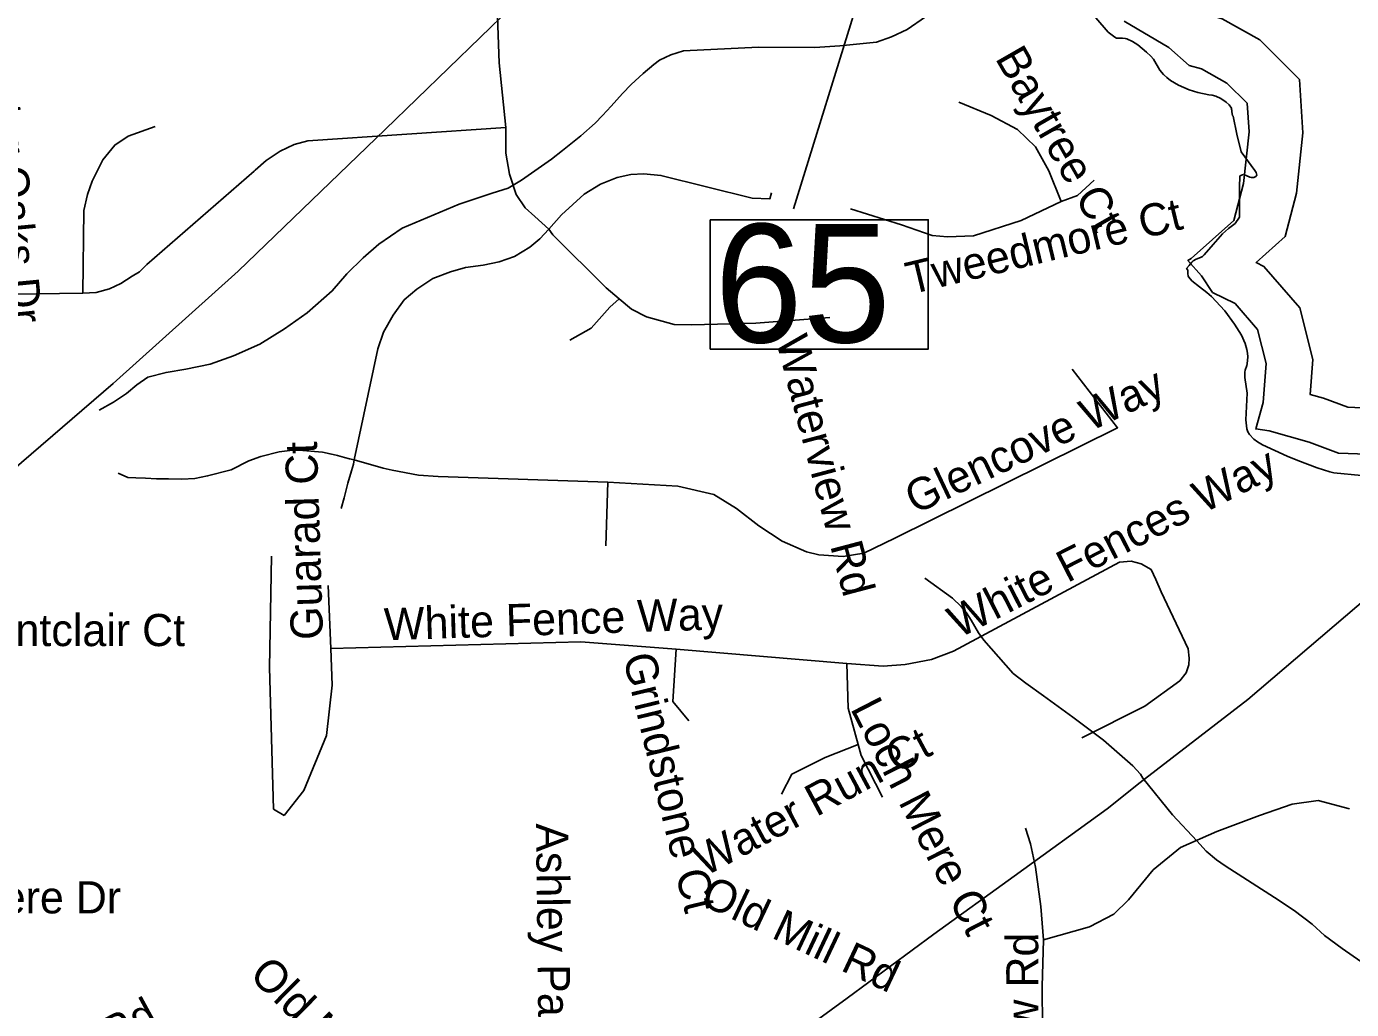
# Model space of a CAD drawing. Extents: x 1662474 to 1856135, y 779280 to 917889.
# Drawn here: x 1701086 to 1705001, y 829831 to 832736 of the extents above; entities that cross this region are included whole.
import ezdxf

# ---------------------------------------------------------------- set-up
doc = ezdxf.new("R2010")
doc.units = 0
for name, color, linetype in [('Exist Hydrographic Buffer Line', 7, 'Continuous'), ('Exist Hydrographic Lake Shore', 7, 'Continuous'), ('Exist Hydrographic Misc Water Feature', 7, 'Continuous'), ('Exist Road Non-System Type 51', 7, 'Continuous'), ('Exist Road Non-System Type 51 Label', 7, 'Continuous'), ('Exist Road Secondary Structure Standard Bridge Number Label', 7, 'Continuous'), ('Exist Utilities Electrical Transmission Line', 7, 'Continuous')]:
    doc.layers.add(name, color=color, linetype=linetype)

msp = doc.modelspace()

# ---------------------------------------------------------------- linework, layer by layer
at = {"layer": 'Exist Hydrographic Buffer Line'}
for points in [[(1704270.6, 834137.6), (1704237.1, 834104.2), (1704232.2, 834081.9), (1704208.9, 833938.4), (1704191.3, 833859.3), (1704194.9, 833814.4), (1704245.1, 833627.1), (1704266.5, 833571.1), (1704357.6, 833529.1), (1704456.6, 833313.1), (1704444.3, 833140.3), (1704345.6, 833008.8), (1704327.4, 832925.9), (1704401.3, 832894.3), (1704555, 832803), (1704598.6, 832764.7), (1704618.6, 832759.2), (1704729.8, 832696.7), (1704847, 832579.6), (1704857.5, 832421.6), (1704838.3, 832243.5), (1704804.8, 832115.4)], [(1704329.1, 832752.3), (1704461.1, 832674), (1704521.2, 832621.1), (1704557.9, 832611.1), (1704632.9, 832568.9), (1704692.4, 832509.4), (1704698.1, 832424.9), (1704681.5, 832272.2), (1704653, 832163)], [(1704653, 832163), (1704527.3, 832050.8), (1704517.3, 832044.7), (1704557.7, 831999.3), (1704590.4, 831950.3), (1704656.8, 831917.1), (1704723.5, 831840.2), (1704748.5, 831740.6), (1704739.6, 831625.1), (1704717.7, 831546.7), (1704757.3, 831540.8), (1704875.6, 831508.1), (1704962.6, 831475.5), (1705046.8, 831472)], [(1704804.8, 832115.4), (1704718.9, 832038.8), (1704742.2, 832027.1), (1704848.1, 831905), (1704886.3, 831752.2), (1704878.4, 831649), (1704917.8, 831638.2), (1704990.1, 831611.1), (1705052.8, 831608.4)]]:
    msp.add_lwpolyline(points, dxfattribs=at)
at = {"layer": 'Exist Hydrographic Lake Shore'}
for points in [[(1704395.5, 832660.8), (1704370, 832682), (1704354.2, 832691.8), (1704336.6, 832699.9), (1704332.5, 832701.2), (1704324.6, 832701.7), (1704312.5, 832701.4), (1704306.8, 832702.2), (1704301.5, 832704.3), (1704282, 832719.3), (1704245.6, 832762.1)], [(1705030.6, 831409.3), (1704949, 831416.7), (1704936.4, 831419.6), (1704899.1, 831431.9), (1704842.4, 831453.2), (1704810.6, 831465.8), (1704737.8, 831499.6), (1704723, 831508.6), (1704712.5, 831516.4), (1704699.6, 831530.3), (1704694.9, 831538.2), (1704691.8, 831546.9), (1704688.6, 831573.4), (1704692.8, 831652.4), (1704686, 831699.1), (1704685.5, 831714.1), (1704686.5, 831720.4), (1704691.5, 831734.2), (1704692.5, 831738.8), (1704694.4, 831760), (1704693.9, 831770.5), (1704692, 831781.2), (1704686.8, 831798.8), (1704675.5, 831824.3), (1704654.8, 831856.8), (1704626.1, 831895.4), (1704587.5, 831938.2), (1704573.6, 831950.2), (1704551.4, 831966.3), (1704529.2, 831984.4), (1704525.1, 831989.1), (1704519.6, 831996.8), (1704518.5, 831999.4), (1704516.8, 832005.4), (1704516.8, 832016.1), (1704513.8, 832021.4), (1704521.6, 832030.3), (1704528.8, 832040.1), (1704533.2, 832043.7), (1704541.4, 832048.4), (1704554.5, 832053.9), (1704560.2, 832056.8), (1704565.8, 832061.1), (1704592.5, 832092.2), (1704620.1, 832123.5), (1704637.8, 832139.2), (1704656.9, 832153.9), (1704669.8, 832172.9), (1704670.2, 832261.8), (1704671, 832293.6), (1704671.8, 832295.1), (1704675.8, 832297.2), (1704678.4, 832298.1), (1704682.2, 832298.6), (1704689.6, 832296.2), (1704700.4, 832290.9), (1704704.4, 832289.9), (1704712.5, 832289.9), (1704718.2, 832293.3), (1704721.4, 832296.8), (1704719, 832304.3), (1704715.1, 832310.9), (1704675.2, 832366), (1704662.1, 832418.2), (1704651.1, 832471.2), (1704649, 832473.4), (1704647.6, 832484.1), (1704647.6, 832489.1), (1704646.6, 832490.9), (1704646.4, 832495.1), (1704639.5, 832504.9), (1704630.9, 832512.5), (1704615.1, 832523.2), (1704600.4, 832530.1), (1704588.9, 832532.9), (1704579.6, 832534), (1704546.9, 832541.1), (1704521.4, 832549.5), (1704489.6, 832562.9), (1704466, 832577.1), (1704455.2, 832585.2), (1704445, 832594.6), (1704434.8, 832607.5), (1704415.4, 832639.2), (1704407.8, 832648.7), (1704395.5, 832660.8)]]:
    msp.add_lwpolyline(points, dxfattribs=at)
at = {"layer": 'Exist Hydrographic Misc Water Feature'}
for points in [[(1701301, 831602.2), (1701343.2, 831625.9), (1701381.5, 831651.3), (1701411.8, 831677), (1701444.2, 831700.1), (1701498.4, 831713.8), (1701556.4, 831723.3), (1701628.6, 831738.2), (1701697.2, 831763.1), (1701775.4, 831797.6), (1701848, 831842.9), (1701914.7, 831889.9), (1701989.4, 831954.9), (1702032.2, 832005), (1702081, 832052.3), (1702127.3, 832093.3), (1702195.9, 832140.3), (1702364.7, 832210.7), (1702462.2, 832243.2), (1702508.6, 832258.6), (1702548.8, 832282.5), (1702637.5, 832343.8), (1702669.8, 832369.5), (1702724.2, 832412.7), (1702766.5, 832450.4), (1702788.2, 832472.9), (1702812.9, 832501.1), (1702847.3, 832538.2), (1702872.8, 832564.7), (1702907.7, 832597.7), (1702939.8, 832624.1), (1702956.4, 832636.8), (1702990.1, 832652.6), (1703026.8, 832664.2), (1703248.9, 832675.2), (1703414.9, 832674.4), (1703489, 832679.4), (1703597.2, 832690.3), (1703641.4, 832705.8), (1703687.5, 832727), (1703742.2, 832764.5)], [(1703740.2, 831105.3), (1703821.7, 831046.2), (1703847.2, 831021.8), (1703863.1, 831003.5), (1703876.9, 830981.9), (1703898.5, 830943.7), (1703914.3, 830922.8), (1704001.2, 830824.2), (1704039, 830795.6), (1704090.5, 830758.4), (1704177, 830695.1), (1704268.2, 830626.7), (1704355.2, 830551.1), (1704377.5, 830526.9)], [(1704377.5, 830526.9), (1704384.7, 830514.4), (1704472.1, 830406), (1704543.7, 830329), (1704571.7, 830298.9), (1704601.5, 830272.9), (1704627.6, 830255.1)], [(1704627.6, 830255.1), (1704773.5, 830161.9), (1704831.1, 830123.8), (1704885, 830083.3), (1704920.9, 830049.7), (1704972.8, 830010.9), (1705028.7, 829972.9), (1705110.7, 829928.5), (1705172.6, 829900.2), (1705232.5, 829876), (1705260.4, 829857.4), (1705274.2, 829842.3)]]:
    msp.add_lwpolyline(points, dxfattribs=at)
at = {"layer": 'Exist Road Non-System Type 51'}
for p, q in [((1702797.2, 831200.9), (1702803.6, 831389.7)), ((1701984.6, 830897.5), (1701977.1, 831083.9)), ((1703005.6, 830895.4), (1703510.1, 830853.7))]:
    msp.add_line(p, q, dxfattribs=at)
for points in [[(1702502.2, 832437.7), (1702482.1, 832628.8), (1702472.1, 832931.1)], [(1704143.1, 832219), (1704107, 832309.9), (1704067.4, 832380.7), (1704014.1, 832431.9), (1703936.1, 832473.6), (1703840.4, 832513)], [(1701251.9, 831948.4), (1701255.1, 832192.2), (1701266.4, 832239.2), (1701280, 832278.6), (1701311.2, 832342.1), (1701346.4, 832385.7), (1701386, 832411.9), (1701466.1, 832440.2)], [(1701251.9, 831948.4), (1701291.6, 831950.5), (1701331.6, 831961), (1701364.2, 831976.5), (1701398.4, 831998.6), (1701419.4, 832010.9), (1701441.1, 832032.7), (1701758.1, 832308.5), (1701761.9, 832311.7), (1701794.1, 832340.5), (1701835.1, 832367.9), (1701876.4, 832387.2), (1701917.2, 832398.5), (1702502.2, 832437.7)], [(1702629.1, 832136.9), (1702588.1, 832174.4), (1702559, 832200.7), (1702533, 832240), (1702513.1, 832299.6), (1702502.6, 832362.1), (1702502.2, 832437.7)], [(1702629.1, 832136.9), (1702666.6, 832179.9), (1702733.5, 832241.1), (1702781.5, 832270.4), (1702830.9, 832290.2), (1702871, 832298.5), (1702909.6, 832301.2), (1702960.5, 832295.9), (1703229.9, 832229), (1703282.1, 832226.4), (1703287.1, 832244.2)], [(1704143.1, 832219), (1704191.2, 832237.1), (1704240.4, 832281.8)], [(1703520.9, 832197.8), (1703671, 832150.2), (1703762.1, 832118.5), (1703806.8, 832114.2), (1703883.6, 832117.2), (1704024.9, 832162.4), (1704143.1, 832219)], [(1702054.5, 831455.2), (1702123.6, 831783.4), (1702140.9, 831832.7), (1702168.9, 831883.4), (1702202, 831928.5), (1702239.4, 831959.4), (1702286.5, 831991.5), (1702338.5, 832011.4), (1702382.6, 832023.5), (1702434.9, 832030.4), (1702482.6, 832040.9), (1702528, 832056.9), (1702573.4, 832083.6), (1702602.9, 832109), (1702629.1, 832136.9)], [(1702837.4, 831931.4), (1702798.9, 831963.4), (1702641.4, 832120.6), (1702629.1, 832136.9)], [(1700613.9, 831953.2), (1700904.9, 831943.2), (1700907.9, 831943.2), (1701251.9, 831948.4)], [(1702691.2, 831809.1), (1702753.8, 831845), (1702809.9, 831906.2), (1702837.4, 831931.4)], [(1703459.2, 831876.5), (1703240.9, 831859.2), (1703051.4, 831854.2), (1702999.1, 831855.2), (1702917.8, 831878.1), (1702873.6, 831900.7), (1702837.4, 831931.4)], [(1703651.4, 831224), (1704309.9, 831550.5), (1704175.8, 831723.2)], [(1701356.9, 831415.6), (1701385, 831402.8), (1701409.4, 831402.5), (1701437.5, 831401.4), (1701469.8, 831399.4), (1701505.4, 831398.9), (1701545.1, 831398.6), (1701583.6, 831400.4), (1701621.1, 831408), (1701690.2, 831425.9), (1701743, 831452.1), (1701778.6, 831465), (1701832.2, 831478.9), (1701864.2, 831483.1), (1701890.5, 831483.9), (1701960, 831478.1), (1701982.9, 831473.1), (1702005.1, 831468.4), (1702025.4, 831462.6), (1702039.9, 831458.9), (1702054.5, 831455.2)], [(1702016.1, 831311.2), (1702024.4, 831343.4), (1702035.4, 831386.8), (1702045.9, 831422.7), (1702051.6, 831442.7), (1702054.5, 831455.2)], [(1702054.5, 831455.2), (1702139.6, 831431.1), (1702166.1, 831425.1), (1702244, 831410.4), (1702301.8, 831406.2), (1702803.6, 831389.7)], [(1702803.6, 831389.7), (1703010.1, 831377.6), (1703117.2, 831353.2), (1703184.1, 831311.2), (1703249.2, 831260.2), (1703318.9, 831214.6), (1703390.8, 831183.6), (1703427.1, 831174.9), (1703498.6, 831170.2), (1703559.5, 831179.9), (1703651.4, 831224)], [(1701847.4, 830403.9), (1701815.6, 830423.2), (1701803.6, 830841.4), (1701809.6, 831171.2)], [(1703824.9, 830890.2), (1704315.1, 831152.7), (1704349.5, 831155.8), (1704379.6, 831147.7), (1704408.6, 831131.7), (1704422.4, 831102.2), (1704438.1, 831065.5), (1704518.2, 830896.5), (1704521.4, 830869.2), (1704520.6, 830849.5), (1704511.9, 830825.6), (1704493.4, 830802.2), (1704390.1, 830727.7), (1704203.6, 830634.2)], [(1701984.6, 830897.5), (1702723.5, 830917.8), (1703005.6, 830895.4)], [(1701847.4, 830403.9), (1701905.4, 830478.4), (1701972.4, 830641.1), (1701989.1, 830789.4), (1701984.6, 830897.5)], [(1703042.4, 830684.2), (1702995.8, 830741.1), (1703005.6, 830895.4)], [(1703510.1, 830853.7), (1703617.5, 830845.9), (1703681.8, 830850.5), (1703760, 830865), (1703824.9, 830890.2)], [(1703543.1, 830613.9), (1703513.9, 830721.2), (1703510.1, 830853.7)], [(1703316.4, 830466.9), (1703347.1, 830526.7), (1703445.9, 830575.5), (1703543.1, 830613.9)], [(1703614.9, 830458.2), (1703552.1, 830581.5), (1703543.1, 830613.9)], [(1704091.2, 830036.9), (1704226.6, 830075.5), (1704298.6, 830113), (1704342.4, 830154.8), (1704415.1, 830243.2), (1704495.4, 830309.9), (1704602.8, 830356.9), (1704728.8, 830404.6), (1704825.6, 830437.9), (1704902.8, 830448.4), (1704995.1, 830423.5)], [(1704091.2, 830036.9), (1704083.1, 830134.9), (1704067.4, 830251.1), (1704052.1, 830320.4), (1704037.9, 830366.9)], [(1704087.6, 829778.4), (1704086.5, 829898.6), (1704091.2, 830036.9)]]:
    msp.add_lwpolyline(points, dxfattribs=at)
at = {"layer": 'Exist Road Secondary Structure Standard Bridge Number Label'}
msp.add_line((1704099.1, 834619.1), (1703352.5, 832196.9), dxfattribs=at)
msp.add_lwpolyline([(1703106.1, 832165.2), (1703750.2, 832165.2), (1703750.2, 831782.9), (1703106.1, 831782.9)], close=True, dxfattribs=at)
at = {"layer": 'Exist Utilities Electrical Transmission Line'}
for points in [[(1698284, 829251.4), (1698550.1, 829448.5), (1698645, 829517.4), (1698856.1, 829625.2), (1699029.3, 829719.4), (1699337.9, 829956), (1699455, 830048.9), (1699638.9, 830202.9), (1699848.8, 830380.7), (1700058.9, 830556.3), (1700280.9, 830749.9), (1700533.6, 830971.3), (1700790.2, 831202.7), (1701070.9, 831447.7), (1701341.6, 831680.7), (1701711.4, 832012.8), (1702145.9, 832432.2), (1702520.1, 832794.3)], [(1701520.4, 828105.5), (1701738.8, 828319.2), (1701924.9, 828507.3), (1702155.5, 828734.8), (1702327.5, 828907), (1702457, 829035.6), (1702598.5, 829186.2), (1702651.1, 829231.6), (1702959.6, 829456.3), (1703332.8, 829734.2), (1703510.4, 829864.3), (1703766.6, 830053.6), (1704004.4, 830225.1), (1704278.8, 830424.2), (1704376.8, 830502), (1704694.3, 830746.7), (1705090.4, 831084.8)]]:
    msp.add_lwpolyline(points, dxfattribs=at)

# ---------------------------------------------------------------- texts
at = {"layer": 'Exist Road Non-System Type 51 Label'}
for s, rotation, p in [('Hunter Oaks Dr', 275.4893, (1700955.4, 832734.4)), ('Baytree Ct', 299.8166, (1703946.3, 832642.6)), ('Tweedmore Ct', 13.5167, (1703697.6, 831943.8)), ('Waterview Rd', 284.8063, (1703299.3, 831809.6)), ('Glencove Way', 25.3415, (1703711, 831293.3)), ('Guarad Ct', 91.789, (1701962.3, 830924.6)), ('White Fences Way', 27.0829, (1703840.7, 830926.7)), ('White Fence Way', 1.8818, (1702143.8, 830921.8)), ('Grindstone Ct', 283.6642, (1702847.7, 830872.9)), ('Loch Mere Ct', 297.2293, (1703518.7, 830720.6)), ('Water Run Ct', 28.1914, (1703090, 830222.6)), ('Ashley Park Ct', 270.6615, (1702591.3, 830380.9)), ('Old Mill Rd', 334.7564, (1703073.2, 830143.7)), ('Waterview Rd', 90.2072, (1704077.9, 829267.5)), ('Old Mill Rd', 315.2505, (1701740.6, 829929.2)), ('Old Mill Rd', 28.5958, (1700936.2, 829489.8))]:
    msp.add_text(s, height=95, rotation=rotation, dxfattribs=at).set_placement(p)
for s, p in [('Montclair Ct', (1700876.9, 830904.9)), ('Brandemere Dr', (1700497.1, 830114.9))]:
    msp.add_text(s, height=95, dxfattribs=at).set_placement(p)
at = {"layer": 'Exist Road Secondary Structure Standard Bridge Number Label'}
msp.add_text('65', height=350, dxfattribs=at).set_placement((1703118.6, 831802.6))

doc.saveas('drawing.dxf')
